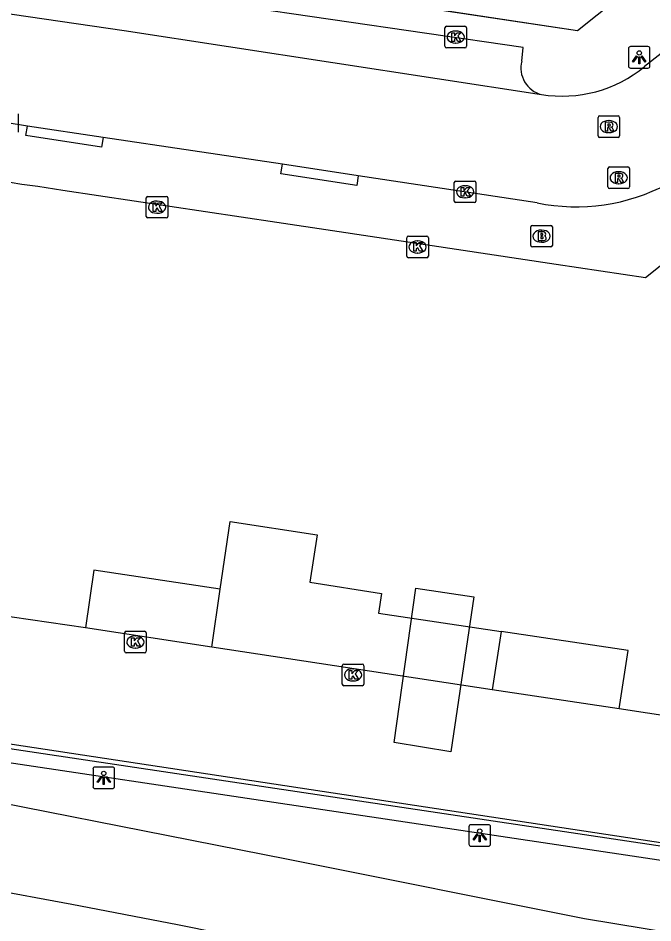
# Model space of a CAD drawing. Extents: x 164150 to 165261, y 382513 to 383432.
# Drawn here: x 165057.59 to 165086.98, y 382595.73 to 382637.62 of the extents above; entities that cross this region are included whole.
import ezdxf

# ---------------------------------------------------------------- set-up
doc = ezdxf.new("R2010")
doc.units = 0
for name, color, linetype in [('IMGEO_Brandkraan', 7, 'Continuous'), ('IMGEO_Hek', 7, 'Continuous'), ('IMGEO_Kolk', 7, 'Continuous'), ('IMGEO_Lichtpunt', 7, 'Continuous'), ('IMGEO_Muur', 7, 'Continuous'), ('IMGEO_Pand', 7, 'Continuous'), ('IMGEO_Pand_vergunning_verleend', 7, 'Continuous'), ('IMGEO_Rijbaan_lokaal_onverhard', 7, 'Continuous'), ('IMGEO_Rijbaan_lokaal_open', 7, 'Continuous'), ('IMGEO_Rioolput', 7, 'Continuous'), ('IMGEO_Voetpad_open', 7, 'Continuous')]:
    doc.layers.add(name, color=color, linetype=linetype)

msp = doc.modelspace()

# ---------------------------------------------------------------- linework, layer by layer
at = {"layer": 'IMGEO_Brandkraan'}
for p, q in [((165081.322, 382627.097), (165081.322, 382627.949)), ((165081.397, 382628.023), (165082.249, 382628.023)), ((165081.81, 382627.803), (165081.835, 382627.803)), ((165082.323, 382627.949), (165082.323, 382627.097)), ((165082.249, 382627.023), (165081.397, 382627.023)), ((165081.833, 382627.243), (165081.808, 382627.243))]:
    msp.add_line(p, q, dxfattribs=at)
for points in [[(165081.322, 382627.097), (165081.322, 382627.949)], [(165081.397, 382628.023), (165082.249, 382628.023)], [(165082.323, 382627.949), (165082.323, 382627.097)], [(165081.67, 382627.723), (165081.67, 382627.323), (165081.883, 382627.323)], [(165081.901, 382627.723), (165081.67, 382627.723)], [(165081.849, 382627.642), (165081.795, 382627.642), (165081.795, 382627.566)], [(165081.795, 382627.566), (165081.848, 382627.566)], [(165081.857, 382627.49), (165081.795, 382627.49), (165081.795, 382627.409)], [(165081.795, 382627.409), (165081.857, 382627.409)], [(165082.249, 382627.023), (165081.397, 382627.023)]]:
    msp.add_lwpolyline(points, dxfattribs=at)
for centre, radius, start, end in [((165081.399, 382627.947), 0.0765, 91.552, 178.448), ((165081.399, 382627.947), 0.0765, 91.552, 178.448), ((165082.247, 382627.947), 0.0765, 1.552, 88.448), ((165082.247, 382627.947), 0.0765, 1.552, 88.448), ((165081.85, 382627.604), 0.0379, 267.8285, 90.9355), ((165081.858, 382627.449), 0.0404, 269.8759, 90.5077), ((165081.905, 382627.578), 0.145, 59.4692, 91.5367), ((165081.93, 382627.625), 0.0922, 285.5137, 58.1501), ((165081.935, 382627.433), 0.105, 301.3115, 78.989), ((165081.399, 382627.099), 0.0765, 181.552, 268.448), ((165081.399, 382627.099), 0.0765, 181.552, 268.448), ((165081.889, 382627.574), 0.251, 268.6676, 293.5347), ((165082.247, 382627.099), 0.0765, 271.552, 358.448), ((165082.247, 382627.099), 0.0765, 271.552, 358.448)]:
    msp.add_arc(centre, radius, start, end, dxfattribs=at)
for centre, major_axis, ratio, start_param, end_param in [((165081.809, 382627.523), (-0.387, 0.002), 0.722429, 4.712389, 7.853982), ((165081.834, 382627.523), (-0.39, 0.002), 0.717154, 1.570796, 4.712389)]:
    msp.add_ellipse(centre, major_axis=major_axis, ratio=ratio, start_param=start_param, end_param=end_param, dxfattribs=at)
at = {"layer": 'IMGEO_Hek'}
for points in [[(165060.988, 382640.415), (165083.483, 382637.045)], [(165083.483, 382637.045), (165084.034, 382637.473)]]:
    msp.add_lwpolyline(points, dxfattribs=at)
at = {"layer": 'IMGEO_Kolk'}
for p, q in [((165077.349, 382636.314), (165077.349, 382637.166)), ((165077.424, 382637.24), (165078.276, 382637.24)), ((165077.837, 382637.02), (165077.862, 382637.02)), ((165078.35, 382637.166), (165078.35, 382636.314)), ((165078.276, 382636.24), (165077.424, 382636.24)), ((165077.86, 382636.46), (165077.835, 382636.46)), ((165057.594, 382633.188), (165057.594, 382632.336)), ((165077.785, 382629.15), (165077.785, 382630.002)), ((165077.86, 382630.076), (165078.712, 382630.076)), ((165078.786, 382630.002), (165078.786, 382629.15)), ((165078.273, 382629.856), (165078.298, 382629.856)), ((165063.525, 382628.439), (165063.525, 382629.291)), ((165063.6, 382629.365), (165064.452, 382629.365)), ((165064.013, 382629.145), (165064.038, 382629.145)), ((165064.526, 382629.291), (165064.526, 382628.439)), ((165078.712, 382629.076), (165077.86, 382629.076)), ((165078.296, 382629.296), (165078.271, 382629.296)), ((165064.452, 382628.365), (165063.6, 382628.365)), ((165064.036, 382628.585), (165064.011, 382628.585)), ((165075.583, 382626.597), (165075.583, 382627.449)), ((165075.658, 382627.523), (165076.51, 382627.523)), ((165076.584, 382627.449), (165076.584, 382626.597)), ((165076.071, 382627.303), (165076.096, 382627.303)), ((165076.094, 382626.743), (165076.069, 382626.743)), ((165076.51, 382626.523), (165075.658, 382626.523)), ((165062.522, 382608.311), (165062.522, 382609.163)), ((165062.597, 382609.237), (165063.449, 382609.237)), ((165063.01, 382609.017), (165063.035, 382609.017)), ((165063.523, 382609.163), (165063.523, 382608.311)), ((165063.449, 382608.237), (165062.597, 382608.237)), ((165063.033, 382608.457), (165063.008, 382608.457)), ((165072.675, 382607.715), (165073.527, 382607.715)), ((165072.6, 382606.789), (165072.6, 382607.641)), ((165073.088, 382607.495), (165073.113, 382607.495)), ((165073.601, 382607.641), (165073.601, 382606.789)), ((165073.111, 382606.935), (165073.086, 382606.935)), ((165073.527, 382606.715), (165072.675, 382606.715))]:
    msp.add_line(p, q, dxfattribs=at)
for points in [[(165077.349, 382636.314), (165077.349, 382637.166)], [(165077.424, 382637.24), (165078.276, 382637.24)], [(165078.35, 382637.166), (165078.35, 382636.314)], [(165077.67, 382636.94), (165077.793, 382636.94), (165077.793, 382636.789), (165077.923, 382636.94), (165078.087, 382636.94), (165077.941, 382636.789), (165078.094, 382636.54), (165077.942, 382636.54), (165077.857, 382636.704), (165077.793, 382636.637), (165077.793, 382636.54), (165077.67, 382636.54), (165077.67, 382636.94)], [(165078.276, 382636.24), (165077.424, 382636.24)], [(165057.594, 382633.188), (165057.594, 382632.336)], [(165077.785, 382629.15), (165077.785, 382630.002)], [(165077.86, 382630.076), (165078.712, 382630.076)], [(165078.786, 382630.002), (165078.786, 382629.15)], [(165078.106, 382629.776), (165078.229, 382629.776), (165078.229, 382629.625), (165078.359, 382629.776), (165078.523, 382629.776), (165078.377, 382629.625), (165078.53, 382629.376), (165078.378, 382629.376), (165078.293, 382629.54), (165078.229, 382629.473), (165078.229, 382629.376), (165078.106, 382629.376), (165078.106, 382629.776)], [(165063.525, 382628.439), (165063.525, 382629.291)], [(165063.6, 382629.365), (165064.452, 382629.365)], [(165063.846, 382629.065), (165063.969, 382629.065), (165063.969, 382628.914), (165064.099, 382629.065), (165064.263, 382629.065), (165064.117, 382628.914), (165064.27, 382628.665), (165064.118, 382628.665), (165064.033, 382628.829), (165063.969, 382628.762), (165063.969, 382628.665), (165063.846, 382628.665), (165063.846, 382629.065)], [(165064.526, 382629.291), (165064.526, 382628.439)], [(165078.712, 382629.076), (165077.86, 382629.076)], [(165064.452, 382628.365), (165063.6, 382628.365)], [(165075.583, 382626.597), (165075.583, 382627.449)], [(165075.658, 382627.523), (165076.51, 382627.523)], [(165076.584, 382627.449), (165076.584, 382626.597)], [(165075.904, 382627.223), (165076.027, 382627.223), (165076.027, 382627.072), (165076.157, 382627.223), (165076.321, 382627.223), (165076.175, 382627.072), (165076.328, 382626.823), (165076.176, 382626.823), (165076.091, 382626.987), (165076.027, 382626.92), (165076.027, 382626.823), (165075.904, 382626.823), (165075.904, 382627.223)], [(165076.51, 382626.523), (165075.658, 382626.523)], [(165062.522, 382608.311), (165062.522, 382609.163)], [(165062.597, 382609.237), (165063.449, 382609.237)], [(165063.523, 382609.163), (165063.523, 382608.311)], [(165062.843, 382608.937), (165062.966, 382608.937), (165062.966, 382608.786), (165063.096, 382608.937), (165063.26, 382608.937), (165063.114, 382608.786), (165063.267, 382608.537), (165063.115, 382608.537), (165063.03, 382608.701), (165062.966, 382608.634), (165062.966, 382608.537), (165062.843, 382608.537), (165062.843, 382608.937)], [(165063.449, 382608.237), (165062.597, 382608.237)], [(165072.675, 382607.715), (165073.527, 382607.715)], [(165072.6, 382606.789), (165072.6, 382607.641)], [(165072.921, 382607.415), (165073.044, 382607.415), (165073.044, 382607.264), (165073.174, 382607.415), (165073.338, 382607.415), (165073.192, 382607.264), (165073.345, 382607.015), (165073.193, 382607.015), (165073.108, 382607.179), (165073.044, 382607.112), (165073.044, 382607.015), (165072.921, 382607.015), (165072.921, 382607.415)], [(165073.601, 382607.641), (165073.601, 382606.789)], [(165073.527, 382606.715), (165072.675, 382606.715)]]:
    msp.add_lwpolyline(points, dxfattribs=at)
for centre, start, end in [((165077.426, 382637.164), 91.552, 178.448), ((165077.426, 382637.164), 91.552, 178.448), ((165078.274, 382637.164), 1.552, 88.448), ((165078.274, 382637.164), 1.552, 88.448), ((165077.426, 382636.316), 181.552, 268.448), ((165077.426, 382636.316), 181.552, 268.448), ((165078.274, 382636.316), 271.552, 358.448), ((165078.274, 382636.316), 271.552, 358.448), ((165077.862, 382630), 91.552, 178.448), ((165077.862, 382630), 91.552, 178.448), ((165078.71, 382630), 1.552, 88.448), ((165078.71, 382630), 1.552, 88.448), ((165063.602, 382629.289), 91.552, 178.448), ((165063.602, 382629.289), 91.552, 178.448), ((165064.45, 382629.289), 1.552, 88.448), ((165064.45, 382629.289), 1.552, 88.448), ((165077.862, 382629.152), 181.552, 268.448), ((165077.862, 382629.152), 181.552, 268.448), ((165078.71, 382629.152), 271.552, 358.448), ((165078.71, 382629.152), 271.552, 358.448), ((165063.602, 382628.441), 181.552, 268.448), ((165063.602, 382628.441), 181.552, 268.448), ((165064.45, 382628.441), 271.552, 358.448), ((165064.45, 382628.441), 271.552, 358.448), ((165075.66, 382627.447), 91.552, 178.448), ((165075.66, 382627.447), 91.552, 178.448), ((165076.508, 382627.447), 1.552, 88.448), ((165076.508, 382627.447), 1.552, 88.448), ((165075.66, 382626.599), 181.552, 268.448), ((165075.66, 382626.599), 181.552, 268.448), ((165076.508, 382626.599), 271.552, 358.448), ((165076.508, 382626.599), 271.552, 358.448), ((165062.599, 382609.161), 91.552, 178.448), ((165062.599, 382609.161), 91.552, 178.448), ((165063.447, 382609.161), 1.552, 88.448), ((165063.447, 382609.161), 1.552, 88.448), ((165062.599, 382608.313), 181.552, 268.448), ((165062.599, 382608.313), 181.552, 268.448), ((165063.447, 382608.313), 271.552, 358.448), ((165063.447, 382608.313), 271.552, 358.448), ((165072.677, 382607.639), 91.552, 178.448), ((165072.677, 382607.639), 91.552, 178.448), ((165073.525, 382607.639), 1.552, 88.448), ((165073.525, 382607.639), 1.552, 88.448), ((165072.677, 382606.791), 181.552, 268.448), ((165072.677, 382606.791), 181.552, 268.448), ((165073.525, 382606.791), 271.552, 358.448), ((165073.525, 382606.791), 271.552, 358.448)]:
    msp.add_arc(centre, 0.0765, start, end, dxfattribs=at)
for centre, major_axis, ratio, start_param, end_param in [((165077.836, 382636.74), (-0.387, 0.002), 0.722429, 4.712389, 7.853982), ((165077.861, 382636.74), (-0.39, 0.002), 0.717154, 1.570796, 4.712389), ((165078.272, 382629.576), (-0.387, 0.002), 0.722429, 4.712389, 7.853982), ((165078.297, 382629.576), (-0.39, 0.002), 0.717154, 1.570796, 4.712389), ((165064.012, 382628.865), (-0.387, 0.002), 0.722429, 4.712389, 7.853982), ((165064.037, 382628.865), (-0.39, 0.002), 0.717154, 1.570796, 4.712389), ((165076.07, 382627.023), (-0.387, 0.002), 0.722429, 4.712389, 7.853982), ((165076.095, 382627.023), (-0.39, 0.002), 0.717154, 1.570796, 4.712389), ((165063.009, 382608.737), (-0.387, 0.002), 0.722429, 4.712389, 7.853982), ((165063.034, 382608.737), (-0.39, 0.002), 0.717154, 1.570796, 4.712389), ((165073.087, 382607.215), (-0.387, 0.002), 0.722429, 4.712389, 7.853982), ((165073.112, 382607.215), (-0.39, 0.002), 0.717154, 1.570796, 4.712389)]:
    msp.add_ellipse(centre, major_axis=major_axis, ratio=ratio, start_param=start_param, end_param=end_param, dxfattribs=at)
at = {"layer": 'IMGEO_Lichtpunt'}
for p, q in [((165085.845, 382636.207), (165085.845, 382635.4)), ((165085.845, 382636.207), (165085.845, 382635.4)), ((165086.747, 382636.302), (165085.939, 382636.302)), ((165086.747, 382636.302), (165085.939, 382636.302)), ((165086.841, 382635.4), (165086.841, 382636.207)), ((165086.841, 382635.4), (165086.841, 382636.207)), ((165085.939, 382635.306), (165086.747, 382635.306)), ((165085.939, 382635.306), (165086.747, 382635.306)), ((165061.062, 382602.854), (165061.062, 382602.047)), ((165061.062, 382602.854), (165061.062, 382602.047)), ((165061.964, 382602.949), (165061.156, 382602.949)), ((165061.964, 382602.949), (165061.156, 382602.949)), ((165062.058, 382602.047), (165062.058, 382602.854)), ((165062.058, 382602.047), (165062.058, 382602.854)), ((165061.156, 382601.953), (165061.964, 382601.953)), ((165061.156, 382601.953), (165061.964, 382601.953)), ((165078.465, 382600.187), (165078.465, 382599.38)), ((165078.465, 382600.187), (165078.465, 382599.38)), ((165079.367, 382600.282), (165078.559, 382600.282)), ((165079.367, 382600.282), (165078.559, 382600.282)), ((165079.461, 382599.38), (165079.461, 382600.187)), ((165079.461, 382599.38), (165079.461, 382600.187)), ((165078.559, 382599.286), (165079.367, 382599.286)), ((165078.559, 382599.286), (165079.367, 382599.286))]:
    msp.add_line(p, q, dxfattribs=at)
for points in [[(165086.219, 382635.871), (165086.258, 382635.843), (165086.07, 382635.581), (165086.032, 382635.608), (165086.219, 382635.871)], [(165086.321, 382635.823), (165086.368, 382635.823), (165086.368, 382635.501), (165086.321, 382635.501), (165086.321, 382635.823)], [(165086.431, 382635.843), (165086.469, 382635.87), (165086.656, 382635.608), (165086.617, 382635.58), (165086.431, 382635.843)], [(165061.436, 382602.518), (165061.475, 382602.49), (165061.287, 382602.228), (165061.249, 382602.255), (165061.436, 382602.518)], [(165061.538, 382602.47), (165061.585, 382602.47), (165061.585, 382602.148), (165061.538, 382602.148), (165061.538, 382602.47)], [(165061.648, 382602.49), (165061.686, 382602.517), (165061.873, 382602.255), (165061.834, 382602.227), (165061.648, 382602.49)], [(165078.839, 382599.851), (165078.878, 382599.823), (165078.69, 382599.561), (165078.652, 382599.588), (165078.839, 382599.851)], [(165078.941, 382599.803), (165078.988, 382599.803), (165078.988, 382599.481), (165078.941, 382599.481), (165078.941, 382599.803)], [(165079.051, 382599.823), (165079.089, 382599.85), (165079.276, 382599.588), (165079.237, 382599.56), (165079.051, 382599.823)]]:
    msp.add_lwpolyline(points, dxfattribs=at)
for centre in [(165086.344, 382636.005), (165061.561, 382602.652), (165078.964, 382599.985)]:
    msp.add_circle(centre, 0.0994, dxfattribs=at)
for centre, start, end in [((165085.939, 382636.207), 90, 180), ((165085.939, 382636.207), 90, 180), ((165086.747, 382636.207), 0, 90), ((165086.747, 382636.207), 0, 90), ((165085.939, 382635.4), 180, 270), ((165085.939, 382635.4), 180, 270), ((165086.747, 382635.4), 270, 0), ((165086.747, 382635.4), 270, 360), ((165061.156, 382602.854), 90, 180), ((165061.156, 382602.854), 90, 180), ((165061.964, 382602.854), 0, 90), ((165061.964, 382602.854), 0, 90), ((165061.156, 382602.047), 180, 270), ((165061.156, 382602.047), 180, 270), ((165061.964, 382602.047), 270, 0), ((165061.964, 382602.047), 270, 360), ((165078.559, 382600.187), 90, 180), ((165078.559, 382600.187), 90, 180), ((165079.367, 382600.187), 0, 90), ((165079.367, 382600.187), 0, 90), ((165078.559, 382599.38), 180, 270), ((165078.559, 382599.38), 180, 270), ((165079.367, 382599.38), 270, 0), ((165079.367, 382599.38), 270, 360)]:
    msp.add_arc(centre, 0.0946, start, end, dxfattribs=at)
at = {"layer": 'IMGEO_Muur'}
msp.add_lwpolyline([(165094.251, 382597.593), (165031.006, 382607.066), (165031.109, 382607.716), (165093.912, 382598.309), (165141.52, 382636.136), (165142, 382635.533), (165094.251, 382597.593)], dxfattribs=at)
at = {"layer": 'IMGEO_Pand'}
for points in [[(165066.941, 382611.185), (165067.408, 382614.32), (165071.44, 382613.696), (165071.101, 382611.502), (165074.421, 382610.988), (165074.28, 382610.075), (165079.948, 382609.225)], [(165066.941, 382611.185), (165061.106, 382612.06), (165060.708, 382609.39)], [(165066.569, 382608.5), (165066.941, 382611.185)], [(165066.569, 382608.5), (165060.708, 382609.39)], [(165079.948, 382609.225), (165079.543, 382606.53)], [(165085.421, 382605.638), (165085.827, 382608.343), (165079.948, 382609.225)], [(165079.543, 382606.53), (165066.569, 382608.5)], [(165085.421, 382605.638), (165079.543, 382606.53)]]:
    msp.add_lwpolyline(points, dxfattribs=at)
at = {"layer": 'IMGEO_Pand_vergunning_verleend'}
msp.add_lwpolyline([(165077.625, 382603.651), (165074.994, 382604.088), (165076.011, 382611.223), (165078.683, 382610.829), (165077.625, 382603.651)], dxfattribs=at)
at = {"layer": 'IMGEO_Rijbaan_lokaal_onverhard'}
for points in [[(165022.713, 382602.491), (165025.199, 382602.491), (165028.36, 382602.251), (165044.087, 382599.563), (165060.077, 382596.597), (165064.977, 382595.662), (165084.718, 382591.679), (165085.905, 382591.439), (165087.86, 382591.426), (165090.053, 382591.384), (165091.81, 382591.262), (165098.353, 382590.799), (165107.908, 382590.123), (165134.149, 382586.572), (165162.232, 382582.003), (165165.56, 382581.349), (165168.322, 382580.683), (165170.984, 382579.551), (165174.782, 382577.296), (165177.603, 382575.041)], [(165089.43, 382595.003), (165083.807, 382595.916), (165070.1, 382598.665), (165051.152, 382602.396)]]:
    msp.add_lwpolyline(points, dxfattribs=at)
at = {"layer": 'IMGEO_Rijbaan_lokaal_open'}
for points in [[(165042.49, 382639.976), (165062.51, 382637.036), (165081.815, 382634.081)], [(165087.357, 382635.983), (165086.589, 382635.373)], [(165028.296, 382608.386), (165052.018, 382604.815), (165093.855, 382598.465), (165119.46, 382618.894), (165138.489, 382634.061)], [(165058.025, 382632.622), (165057.094, 382632.762), (165049.893, 382633.844)], [(165061.533, 382632.084), (165058.025, 382632.622)], [(165069.831, 382630.852), (165061.533, 382632.084)], [(165073.339, 382630.314), (165069.831, 382630.852)], [(165081.625, 382629.065), (165073.339, 382630.314)], [(165060.708, 382609.39), (165054.759, 382610.254)], [(165094.233, 382606.247), (165092.176, 382604.612), (165085.421, 382605.638)]]:
    msp.add_lwpolyline(points, dxfattribs=at)
for centre, radius, start, end in [((165082.774, 382640.002), 5.999, 260.7976, 309.4891), ((165083.429, 382637.881), 8.998, 258.4355, 298.0189)]:
    msp.add_arc(centre, radius, start, end, dxfattribs=at)
at = {"layer": 'IMGEO_Rioolput'}
for p, q in [((165084.437, 382632.168), (165084.437, 382633.02)), ((165084.512, 382633.094), (165085.364, 382633.094)), ((165084.925, 382632.874), (165084.95, 382632.874)), ((165085.438, 382633.02), (165085.438, 382632.168)), ((165085.364, 382632.094), (165084.512, 382632.094)), ((165084.948, 382632.314), (165084.923, 382632.314)), ((165084.967, 382630.728), (165085.819, 382630.728)), ((165084.892, 382629.802), (165084.892, 382630.654)), ((165085.38, 382630.508), (165085.405, 382630.508)), ((165085.893, 382630.654), (165085.893, 382629.802)), ((165085.403, 382629.948), (165085.378, 382629.948)), ((165085.819, 382629.728), (165084.967, 382629.728))]:
    msp.add_line(p, q, dxfattribs=at)
for points in [[(165084.437, 382632.168), (165084.437, 382633.02)], [(165084.512, 382633.094), (165085.364, 382633.094)], [(165085.438, 382633.02), (165085.438, 382632.168)], [(165085.026, 382632.792), (165084.774, 382632.794), (165084.774, 382632.394)], [(165084.774, 382632.394), (165084.898, 382632.394), (165084.898, 382632.556), (165084.909, 382632.556)], [(165084.952, 382632.713), (165084.898, 382632.713), (165084.898, 382632.632)], [(165084.898, 382632.632), (165084.95, 382632.632)], [(165084.956, 382632.527), (165085.027, 382632.394), (165085.167, 382632.394), (165085.102, 382632.52)], [(165085.364, 382632.094), (165084.512, 382632.094)], [(165084.967, 382630.728), (165085.819, 382630.728)], [(165084.892, 382629.802), (165084.892, 382630.654)], [(165085.481, 382630.426), (165085.229, 382630.428), (165085.229, 382630.028)], [(165085.407, 382630.347), (165085.353, 382630.347), (165085.353, 382630.266)], [(165085.893, 382630.654), (165085.893, 382629.802)], [(165085.229, 382630.028), (165085.353, 382630.028), (165085.353, 382630.19), (165085.364, 382630.19)], [(165085.353, 382630.266), (165085.405, 382630.266)], [(165085.411, 382630.161), (165085.482, 382630.028), (165085.622, 382630.028), (165085.557, 382630.154)], [(165085.819, 382629.728), (165084.967, 382629.728)]]:
    msp.add_lwpolyline(points, dxfattribs=at)
for centre, radius, start, end in [((165084.514, 382633.018), 0.0765, 91.552, 178.448), ((165084.514, 382633.018), 0.0765, 91.552, 178.448), ((165085.362, 382633.018), 0.0765, 1.552, 88.448), ((165085.362, 382633.018), 0.0765, 1.552, 88.448), ((165084.908, 382632.503), 0.0533, 26.0293, 88.6989), ((165084.934, 382632.821), 0.19, 274.7715, 282.9687), ((165084.958, 382632.617), 0.0964, 77.0061, 93.1865), ((165084.972, 382632.674), 0.0378, 276.6634, 79.6772), ((165085.025, 382632.682), 0.109, 350.3612, 89.416), ((165085.023, 382632.682), 0.112, 277.5842, 350.9817), ((165085.007, 382632.467), 0.108, 29.5134, 73.7905), ((165084.514, 382632.17), 0.0765, 181.552, 268.448), ((165084.514, 382632.17), 0.0765, 181.552, 268.448), ((165085.362, 382632.17), 0.0765, 271.552, 358.448), ((165085.362, 382632.17), 0.0765, 271.552, 358.448), ((165084.969, 382630.652), 0.0765, 91.552, 178.448), ((165084.969, 382630.652), 0.0765, 91.552, 178.448), ((165085.817, 382630.652), 0.0765, 1.552, 88.448), ((165085.817, 382630.652), 0.0765, 1.552, 88.448), ((165085.413, 382630.251), 0.0964, 77.0061, 93.1865), ((165085.427, 382630.308), 0.0378, 276.6634, 79.6772), ((165085.48, 382630.316), 0.109, 350.3612, 89.416), ((165085.363, 382630.137), 0.0533, 26.0293, 88.6989), ((165085.389, 382630.455), 0.19, 274.7715, 282.9687), ((165085.478, 382630.316), 0.112, 277.5842, 350.9817), ((165085.462, 382630.101), 0.108, 29.5134, 73.7905), ((165084.969, 382629.804), 0.0765, 181.552, 268.448), ((165084.969, 382629.804), 0.0765, 181.552, 268.448), ((165085.817, 382629.804), 0.0765, 271.552, 358.448), ((165085.817, 382629.804), 0.0765, 271.552, 358.448)]:
    msp.add_arc(centre, radius, start, end, dxfattribs=at)
for centre, major_axis, ratio, start_param, end_param in [((165084.924, 382632.594), (-0.387, 0.002), 0.722429, 4.712389, 7.853982), ((165084.949, 382632.594), (-0.39, 0.002), 0.717154, 1.570796, 4.712389), ((165085.379, 382630.228), (-0.387, 0.002), 0.722429, 4.712389, 7.853982), ((165085.404, 382630.228), (-0.39, 0.002), 0.717154, 1.570796, 4.712389)]:
    msp.add_ellipse(centre, major_axis=major_axis, ratio=ratio, start_param=start_param, end_param=end_param, dxfattribs=at)
at = {"layer": 'IMGEO_Voetpad_open'}
for points in [[(165051.325, 382694.304), (165045.092, 382689.41), (165041.729, 382667.071), (165038.781, 382647.4), (165041.12, 382643.465), (165083.483, 382637.045), (165091.598, 382643.516), (165051.325, 382694.304)], [(165056.671, 382630.121), (165057.768, 382629.928), (165058.504, 382629.831), (165059.665, 382629.66), (165069.563, 382628.168), (165072.15, 382627.779), (165082.5, 382626.231), (165086.629, 382625.614), (165090.263, 382628.495), (165092.022, 382629.905), (165092.341, 382630.175), (165093.317, 382630.946), (165093.55, 382631.151), (165098.173, 382634.83), (165100.608, 382636.778), (165102.215, 382638.038), (165112.183, 382645.976), (165112.435, 382646.172), (165122.491, 382654.212)], [(165080.911, 382635.624), (165080.973, 382636.259), (165063.129, 382638.863), (165044.266, 382641.768), (165044.22, 382641.486)], [(165061.533, 382632.084), (165061.459, 382631.64), (165057.951, 382632.178), (165058.025, 382632.622)], [(165073.339, 382630.314), (165073.266, 382629.869), (165069.757, 382630.408), (165069.831, 382630.852)]]:
    msp.add_lwpolyline(points, dxfattribs=at)
msp.add_arc((165082.126, 382635.3), 1.258, 165.0649, 255.6648, dxfattribs=at)

doc.saveas('drawing.dxf')
